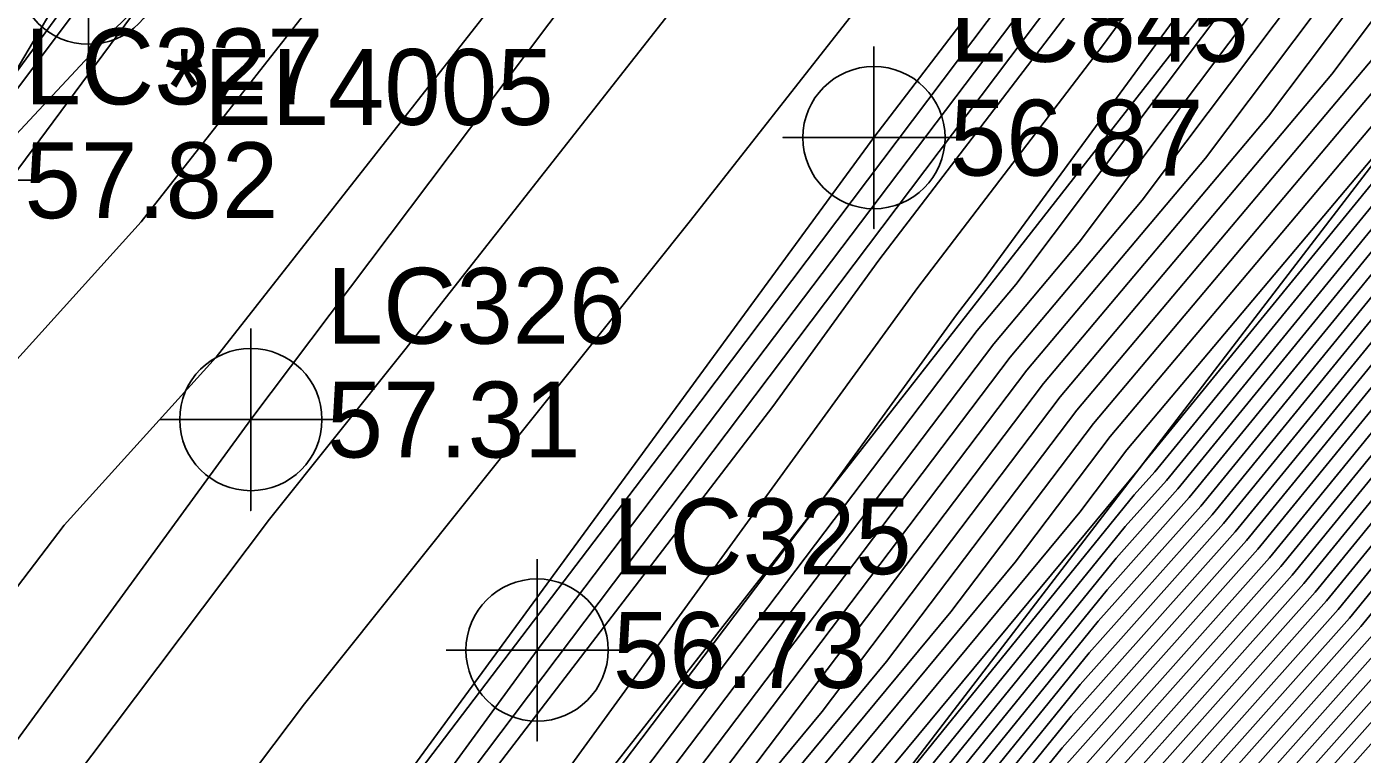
# Model space of a CAD drawing. Extents: x 2188792 to 2191981, y 386090 to 389710.
# Drawn here: x 2190703.88 to 2190747.91, y 388399.87 to 388423.85 of the extents above; entities that cross this region are included whole.
import ezdxf

# ---------------------------------------------------------------- set-up
doc = ezdxf.new("R2010")
doc.units = 0
for name, color, linetype in [('DTM Contours Major', 7, 'Continuous'), ('DTM Contours Minor', 7, 'Continuous'), ('Exist DTM Breakline', 7, 'Continuous'), ('Exist DTM Breakline Cogo Comment', 7, 'Continuous'), ('Exist DTM Breakline Cogo Point CELL', 7, 'Continuous'), ('Exist Roads EOP', 7, 'Continuous'), ('Exist Roads EOP Cogo Elevation', 7, 'Continuous'), ('Exist Roads EOP Cogo Number', 7, 'Continuous'), ('Exist Roads EOP Cogo Point CELL', 7, 'Continuous'), ('Exist Roads EOT', 7, 'Continuous'), ('Exist Roads EOT Cogo Elevation', 7, 'Continuous'), ('Exist Roads EOT Cogo Number', 7, 'Continuous'), ('Exist Roads EOT Cogo Point CELL', 7, 'Continuous')]:
    doc.layers.add(name, color=color, linetype=linetype)

msp = doc.modelspace()

# ---------------------------------------------------------------- linework, layer by layer
at = {"layer": 'DTM Contours Major'}
for points in [[(2190700.507, 388340.649), (2190704.963, 388347.346), (2190706.572, 388349.436), (2190723.588, 388370.845), (2190724.619, 388372.409), (2190730.32, 388379.793), (2190733.276, 388383.434), (2190750.129, 388402.377), (2190751.614, 388404.195), (2190765.078, 388419.278), (2190766.313, 388420.883), (2190783.699, 388442.808)], [(2190701.08, 388349.904), (2190711.09, 388364.619), (2190718.652, 388374.135), (2190723.199, 388381.029), (2190725.194, 388383.613), (2190737.725, 388399.049), (2190744.471, 388406.631), (2190753.138, 388417.244), (2190758.967, 388423.773), (2190769.684, 388437.711)], [(2190702.353, 388349.067), (2190708.929, 388358.734), (2190720.297, 388373.038), (2190723.672, 388378.156), (2190726.903, 388382.34), (2190736.242, 388393.844), (2190746.357, 388405.213), (2190752.63, 388412.894), (2190761.004, 388422.275), (2190768.56, 388432.102)], [(2190693.663, 388354.852), (2190706.433, 388373.752), (2190710.166, 388379.896), (2190710.915, 388381.13), (2190716.964, 388390.023), (2190719.5, 388393.081), (2190735.21, 388413.84), (2190736.488, 388415.359), (2190748.767, 388431.686)], [(2190697.876, 388353.622), (2190712.758, 388378.116), (2190715.746, 388383.034), (2190719.258, 388388.198), (2190730.108, 388401.285), (2190737.955, 388411.653), (2190746.906, 388422.287), (2190752.004, 388429.065)], [(2190703.626, 388348.23), (2190706.768, 388352.849), (2190721.943, 388371.942), (2190724.145, 388375.282), (2190728.612, 388381.066), (2190734.759, 388388.639), (2190748.243, 388403.795), (2190752.122, 388408.545), (2190763.041, 388420.776), (2190767.437, 388426.492)], [(2190698.534, 388351.579), (2190715.136, 388375.984), (2190715.35, 388376.336), (2190720.577, 388384.939), (2190721.552, 388386.373), (2190740.594, 388409.34), (2190740.691, 388409.459), (2190740.698, 388409.467), (2190754.154, 388425.943)], [(2190699.807, 388350.742), (2190713.251, 388370.505), (2190717.007, 388375.231), (2190722.725, 388383.902), (2190723.486, 388384.887), (2190739.208, 388404.254), (2190742.584, 388408.049), (2190753.646, 388421.593), (2190756.929, 388425.272)], [(2190700.527, 388385.495), (2190708.489, 388395.501), (2190713.037, 388401.53), (2190725.763, 388417.459), (2190731.117, 388424.275)]]:
    msp.add_lwpolyline(points, dxfattribs=at)
at = {"layer": 'DTM Contours Minor'}
for points in [[(2190699.951, 388340.999), (2190704.39, 388347.727), (2190705.472, 388349.318), (2190722.93, 388371.284), (2190724.429, 388373.558), (2190729.637, 388380.302), (2190733.87, 388385.516), (2190749.375, 388402.944), (2190751.818, 388405.935), (2190764.264, 388419.877), (2190766.762, 388423.127), (2190782.86, 388443.426)], [(2190700.045, 388340.588), (2190704.644, 388347.56), (2190705.04, 388348.141), (2190723.259, 388371.065), (2190724.524, 388372.984), (2190729.979, 388380.047), (2190733.573, 388384.475), (2190749.752, 388402.661), (2190751.716, 388405.065), (2190764.671, 388419.577), (2190766.538, 388422.005), (2190783.279, 388443.117)], [(2190701.335, 388349.737), (2190710.658, 388363.442), (2190718.981, 388373.915), (2190723.293, 388380.454), (2190725.536, 388383.359), (2190737.429, 388398.008), (2190744.848, 388406.348), (2190753.036, 388416.374), (2190759.374, 388423.473), (2190769.46, 388436.589)], [(2190701.589, 388349.569), (2190710.226, 388362.265), (2190719.31, 388373.696), (2190723.388, 388379.88), (2190725.878, 388383.104), (2190737.132, 388396.967), (2190745.225, 388406.064), (2190752.935, 388415.504), (2190759.782, 388423.174), (2190769.235, 388435.467)], [(2190701.844, 388349.402), (2190709.794, 388361.088), (2190719.639, 388373.477), (2190723.483, 388379.305), (2190726.22, 388382.849), (2190736.835, 388395.926), (2190745.602, 388405.78), (2190752.833, 388414.634), (2190760.189, 388422.874), (2190769.01, 388434.345)], [(2190694.051, 388358.413), (2190708.727, 388380.889), (2190710.155, 388382.984), (2190715.487, 388391.118), (2190720.196, 388397.263), (2190733.257, 388415.256), (2190739.377, 388423.267), (2190746.726, 388433.305)], [(2190702.099, 388349.235), (2190709.361, 388359.911), (2190719.968, 388373.257), (2190723.577, 388378.73), (2190726.561, 388382.595), (2190736.539, 388394.885), (2190745.98, 388405.497), (2190752.732, 388413.764), (2190760.597, 388422.574), (2190768.785, 388433.223)], [(2190696.024, 388395.484), (2190705.122, 388407.418), (2190710.13, 388412.961), (2190725.799, 388432.917)], [(2190692.97, 388355.32), (2190708.145, 388377.778), (2190709.647, 388380.252), (2190709.949, 388380.749), (2190716.505, 388390.388), (2190717.378, 388391.441), (2190730.295, 388408.509), (2190734.539, 388414.355), (2190735.413, 388415.5), (2190747.817, 388432.442)], [(2190694.355, 388354.383), (2190704.722, 388369.726), (2190710.684, 388379.54), (2190711.881, 388381.51), (2190717.423, 388389.658), (2190721.621, 388394.722), (2190735.759, 388413.403), (2190738.572, 388416.745), (2190749.414, 388431.162)], [(2190701.265, 388379.233), (2190707.973, 388387.664), (2190711.052, 388391.344), (2190715.492, 388397.555), (2190726.104, 388411.515), (2190733.594, 388421.426), (2190740.97, 388431.229)], [(2190702.608, 388348.9), (2190708.497, 388357.557), (2190720.626, 388372.819), (2190723.767, 388377.581), (2190727.245, 388382.085), (2190735.946, 388392.803), (2190746.734, 388404.93), (2190752.529, 388412.024), (2190761.411, 388421.975), (2190768.336, 388430.98)], [(2190702.782, 388375.682), (2190706.976, 388382.106), (2190712.784, 388390.626), (2190713.85, 388392.253), (2190728.475, 388411.333), (2190731.976, 388416.157), (2190743.341, 388431.034)], [(2190612.482, 388255.415), (2190622.717, 388270.095), (2190624.884, 388273.194), (2190630.169, 388280.783), (2190639.372, 388295.587), (2190641.249, 388298.667), (2190648.903, 388313.505), (2190653.416, 388320.722), (2190660.428, 388333.67), (2190670.883, 388349.314), (2190673.886, 388355.008), (2190682.143, 388367.152), (2190684.665, 388371.679), (2190699.79, 388391.758), (2190702.335, 388394.956), (2190711.89, 388407.621), (2190716.347, 388413.2), (2190730.037, 388430.625)], [(2190703.01, 388365.7), (2190711.203, 388379.184), (2190712.848, 388381.891), (2190717.881, 388389.293), (2190723.743, 388396.363), (2190736.308, 388412.965), (2190740.656, 388418.131), (2190750.062, 388430.637)], [(2190701.299, 388361.674), (2190711.721, 388378.828), (2190713.814, 388382.272), (2190718.34, 388388.928), (2190725.865, 388398.003), (2190736.857, 388412.528), (2190742.739, 388419.516), (2190750.709, 388430.113)], [(2190702.862, 388348.732), (2190708.065, 388356.38), (2190720.955, 388372.6), (2190723.861, 388377.006), (2190727.587, 388381.83), (2190735.649, 388391.762), (2190747.111, 388404.646), (2190752.427, 388411.155), (2190761.819, 388421.675), (2190768.111, 388429.858)], [(2190699.587, 388357.648), (2190712.24, 388378.472), (2190714.78, 388382.653), (2190718.799, 388388.563), (2190727.986, 388399.644), (2190737.406, 388412.09), (2190744.823, 388420.902), (2190751.356, 388429.589)], [(2190703.117, 388348.565), (2190707.633, 388355.203), (2190721.285, 388372.38), (2190723.956, 388376.432), (2190727.928, 388381.576), (2190735.353, 388390.721), (2190747.489, 388404.362), (2190752.325, 388410.285), (2190762.226, 388421.376), (2190767.886, 388428.736)], [(2190699.951, 388355.828), (2190713.276, 388377.76), (2190716.712, 388383.415), (2190719.717, 388387.833), (2190732.23, 388402.925), (2190738.504, 388411.216), (2190748.99, 388423.673), (2190752.651, 388428.541)], [(2190703.371, 388348.397), (2190707.2, 388354.026), (2190721.614, 388372.161), (2190724.051, 388375.857), (2190728.27, 388381.321), (2190735.056, 388389.68), (2190747.866, 388404.079), (2190752.224, 388409.415), (2190762.634, 388421.076), (2190767.661, 388427.614)], [(2190715.181, 388427.008), (2190707.654, 388417.421), (2190691.781, 388399.856), (2190689.576, 388396.963), (2190686.569, 388393.019), (2190675.552, 388380.996), (2190675.645, 388381.511), (2190679.643, 388389.188), (2190680.727, 388390.8), (2190683.433, 388394.843), (2190690.327, 388406.439), (2190700.637, 388424.059)], [(2190698.28, 388351.747), (2190711.34, 388370.945), (2190714.832, 388376.692), (2190719.61, 388384.558), (2190721.093, 388386.738), (2190738.595, 388407.847), (2190740.151, 388409.903), (2190750.041, 388421.652), (2190754.255, 388426.813)], [(2190698.025, 388351.914), (2190707.543, 388365.906), (2190714.313, 388377.048), (2190718.644, 388384.177), (2190720.634, 388387.103), (2190736.473, 388406.206), (2190739.602, 388410.341), (2190753.157, 388426.444)], [(2190699.298, 388351.077), (2190714.116, 388372.859), (2190716.349, 388375.67), (2190722.536, 388385.052), (2190722.802, 388385.396), (2190739.801, 388406.336), (2190741.83, 388408.617), (2190753.849, 388423.333), (2190756.115, 388425.871)], [(2190707.596, 388424.557), (2190706.71, 388423.706), (2190703.521, 388420.292), (2190699.691, 388416.282), (2190699.514, 388416.334), (2190700.012, 388417.078), (2190703.363, 388422.111), (2190705.566, 388425.861)], [(2190699.553, 388350.909), (2190713.683, 388371.682), (2190716.678, 388375.45), (2190722.631, 388384.477), (2190723.144, 388385.142), (2190739.505, 388405.295), (2190742.207, 388408.333), (2190753.747, 388422.463), (2190756.522, 388425.571)], [(2190703.881, 388348.062), (2190706.336, 388351.672), (2190722.272, 388371.722), (2190724.24, 388374.708), (2190728.953, 388380.812), (2190734.463, 388387.598), (2190748.62, 388403.511), (2190752.021, 388407.675), (2190763.449, 388420.477), (2190767.212, 388425.37)], [(2190698.789, 388351.412), (2190714.98, 388375.213), (2190715.691, 388376.108), (2190718.932, 388381.023), (2190721.543, 388385.32), (2190722.011, 388386.008), (2190731.148, 388397.029), (2190740.394, 388408.418), (2190741.075, 388409.184), (2190754.052, 388425.073)], [(2190700.062, 388350.574), (2190712.819, 388369.328), (2190717.336, 388375.012), (2190722.82, 388383.328), (2190723.827, 388384.632), (2190738.912, 388403.213), (2190742.962, 388407.766), (2190753.544, 388420.723), (2190757.337, 388424.972)], [(2190703.747, 388360.867), (2190713.795, 388377.404), (2190717.678, 388383.796), (2190720.175, 388387.468), (2190734.351, 388404.566), (2190739.053, 388410.778), (2190751.074, 388425.059)], [(2190700.316, 388350.407), (2190712.387, 388368.151), (2190717.665, 388374.792), (2190722.915, 388382.753), (2190724.169, 388384.378), (2190738.615, 388402.172), (2190743.339, 388407.482), (2190753.443, 388419.853), (2190757.744, 388424.672)], [(2190700.571, 388350.239), (2190711.955, 388366.974), (2190717.994, 388374.573), (2190723.009, 388382.178), (2190724.511, 388384.123), (2190738.318, 388401.131), (2190743.716, 388407.198), (2190753.341, 388418.984), (2190758.152, 388424.373)], [(2190699.044, 388351.244), (2190714.548, 388374.036), (2190716.02, 388375.889), (2190722.441, 388385.626), (2190722.46, 388385.651), (2190740.098, 388407.377), (2190741.453, 388408.9), (2190753.95, 388424.203)], [(2190699.857, 388341.409), (2190704.135, 388347.895), (2190705.904, 388350.495), (2190722.601, 388371.503), (2190724.335, 388374.133), (2190729.295, 388380.557), (2190734.166, 388386.557), (2190748.998, 388403.228), (2190751.919, 388406.805), (2190763.856, 388420.177), (2190766.987, 388424.249)], [(2190700.826, 388350.072), (2190711.522, 388365.796), (2190718.323, 388374.354), (2190723.104, 388381.604), (2190724.853, 388383.868), (2190738.022, 388400.09), (2190744.093, 388406.915), (2190753.24, 388418.114), (2190758.559, 388424.073)]]:
    msp.add_lwpolyline(points, dxfattribs=at)
at = {"layer": 'Exist DTM Breakline'}
for points in [[(2190581.907, 388254.915), (2190606.074, 388288.679), (2190639.657, 388335.907), (2190673.648, 388381.454), (2190705.924, 388425.615), (2190730.79, 388459.235), (2190760.7, 388497.606), (2190793.213, 388538.942), (2190826.757, 388578.342), (2190860.823, 388618.157), (2190897.463, 388658.369), (2190937.269, 388700.539)], [(2190689.157, 388357.957), (2190713.441, 388392.537), (2190745.14, 388434.56), (2190776.993, 388476.544), (2190808.657, 388516.035), (2190842.113, 388555.648), (2190867.238, 388585.829)], [(2190692.251, 388355.806), (2190716.264, 388390.579), (2190748.562, 388431.852), (2190783.317, 388471.474), (2190811.479, 388513.934), (2190844.812, 388553.096), (2190870.407, 388583.134)], [(2190697.341, 388352.364), (2190722.434, 388385.671), (2190754.301, 388427.205), (2190785.944, 388469.12), (2190817.744, 388508.452), (2190851.002, 388548.106), (2190876.052, 388577.962)]]:
    msp.add_lwpolyline(points, dxfattribs=at)
at = {"layer": 'Exist DTM Breakline Cogo Point CELL'}
msp.add_lwpolyline([(2190705.924, 388428.615), (2190705.924, 388422.615), (2190705.924, 388425.615), (2190708.924, 388425.615), (2190702.924, 388425.615)], dxfattribs=at)
msp.add_circle((2190705.924, 388425.615), 2.344, dxfattribs=at)
at = {"layer": 'Exist Roads EOP'}
for points in [[(2191117.249, 388879.058), (2191079.828, 388842.231), (2191041.78, 388804.717), (2191005.521, 388768.388), (2190968.813, 388731.779), (2190932.611, 388694.747), (2190897.463, 388657.367), (2190862.115, 388618.542), (2190828.092, 388579.337), (2190795.886, 388540.624), (2190765.721, 388503.072), (2190733.106, 388461.208), (2190701.312, 388418.791), (2190672.539, 388379.484), (2190643.174, 388339.162), (2190612.645, 388296.995), (2190582.398, 388254.562), (2190551.22, 388211.33), (2190519.268, 388166.971), (2190488.249, 388123.952), (2190458.501, 388082.405), (2190428.971, 388041.571), (2190398.227, 387998.986)], [(2191134.602, 388861.742), (2191096.259, 388823.8), (2191059.297, 388787.244), (2191021.316, 388749.148), (2190986.543, 388714.398), (2190949.487, 388676.464), (2190915.386, 388640.384), (2190880.06, 388601.534), (2190847.373, 388563.892), (2190814.156, 388524.043), (2190784.01, 388486.17), (2190753.438, 388446.547), (2190720.707, 388403.308), (2190691.569, 388363.271), (2190662.389, 388323.233), (2190633.272, 388282.773), (2190602.912, 388240.265), (2190571.201, 388196.09), (2190539.16, 388151.522), (2190509, 388109.198), (2190478.709, 388067.021), (2190448.893, 388024.678), (2190418.629, 387982.769)]]:
    msp.add_lwpolyline(points, dxfattribs=at)
at = {"layer": 'Exist Roads EOP Cogo Point CELL'}
for points in [[(2190701.312, 388421.791), (2190701.312, 388415.791), (2190701.312, 388418.791), (2190704.312, 388418.791), (2190698.312, 388418.791)], [(2190720.707, 388406.308), (2190720.707, 388400.308), (2190720.707, 388403.308), (2190723.707, 388403.308), (2190717.707, 388403.308)]]:
    msp.add_lwpolyline(points, dxfattribs=at)
msp.add_circle((2190720.707, 388403.308), 2.344, dxfattribs=at)
at = {"layer": 'Exist Roads EOT'}
for points in [[(2190415.064, 388019.09), (2190445.56, 388061.245), (2190473.487, 388100.115), (2190503.229, 388141.605), (2190533.333, 388183.744), (2190563.731, 388225.945), (2190594.017, 388268.083), (2190624.176, 388310.153), (2190656.565, 388354.896), (2190687.512, 388397.436), (2190719.557, 388440.71), (2190751.07, 388481.79), (2190777.618, 388515.751), (2190809.207, 388554.646), (2190841.125, 388592.518), (2190874.304, 388630.266), (2190909.444, 388668.428), (2190945.996, 388706.518), (2190984.282, 388745.174), (2191021.668, 388782.38), (2191059.687, 388820.174), (2191097.04, 388857.128), (2191110.466, 388870.43)], [(2190408.016, 387990.619), (2190439.107, 388033.638), (2190467.847, 388074.164), (2190498.203, 388115.837), (2190529, 388158.896), (2190561.283, 388203.581), (2190592.611, 388247.356), (2190622.811, 388289.51), (2190652.954, 388330.977), (2190681.755, 388370.469), (2190711.272, 388410.904), (2190743.801, 388454.121), (2190774.93, 388494.241), (2190804.861, 388531.697), (2190837.827, 388571.618), (2190870.748, 388609.702), (2190906.526, 388649.037), (2190941.177, 388685.637), (2190977.299, 388722.46), (2191013.038, 388758.347), (2191050.74, 388795.921), (2191087.875, 388832.598), (2191125.862, 388870.149)], [(2190928.044, 388656.144), (2190892.581, 388617.901), (2190858.144, 388578.56), (2190824.348, 388538.22), (2190795.065, 388501.961), (2190763.61, 388461.827), (2190731.812, 388420.195), (2190701.338, 388378.609), (2190671.384, 388337.618), (2190641.373, 388296.321), (2190610.834, 388253.969), (2190580.32, 388211.382), (2190550.521, 388169.982), (2190519.765, 388127.197), (2190491.337, 388087.267), (2190459.805, 388043.503), (2190428.552, 388000.405)]]:
    msp.add_lwpolyline(points, dxfattribs=at)
at = {"layer": 'Exist Roads EOT Cogo Point CELL'}
for points in [[(2190731.812, 388423.195), (2190731.812, 388417.195), (2190731.812, 388420.195), (2190728.812, 388420.195), (2190734.812, 388420.195)], [(2190711.272, 388413.904), (2190711.272, 388407.904), (2190711.272, 388410.904), (2190708.272, 388410.904), (2190714.272, 388410.904)]]:
    msp.add_lwpolyline(points, dxfattribs=at)
for centre in [(2190731.812, 388420.195), (2190711.272, 388410.904)]:
    msp.add_circle(centre, 2.344, dxfattribs=at)

# ---------------------------------------------------------------- texts
at = {"layer": 'Exist DTM Breakline Cogo Comment'}
msp.add_text('*EL4005', height=2.5, dxfattribs=at).set_placement((2190708.424, 388420.615))
at = {"layer": 'Exist Roads EOP Cogo Elevation'}
for s, p in [('57.82', (2190703.812, 388417.541)), ('56.73', (2190723.207, 388402.058))]:
    msp.add_text(s, height=2.5, dxfattribs=at).set_placement(p)
at = {"layer": 'Exist Roads EOP Cogo Number'}
for s, p in [('LC327', (2190703.812, 388421.291)), ('LC325', (2190723.207, 388405.808))]:
    msp.add_text(s, height=2.5, dxfattribs=at).set_placement(p)
at = {"layer": 'Exist Roads EOT Cogo Elevation'}
for s, p in [('56.87', (2190734.312, 388418.945)), ('57.31', (2190713.772, 388409.654))]:
    msp.add_text(s, height=2.5, dxfattribs=at).set_placement(p)
at = {"layer": 'Exist Roads EOT Cogo Number'}
for s, p in [('LC845', (2190734.312, 388422.695)), ('LC326', (2190713.772, 388413.404))]:
    msp.add_text(s, height=2.5, dxfattribs=at).set_placement(p)

doc.saveas('drawing.dxf')
